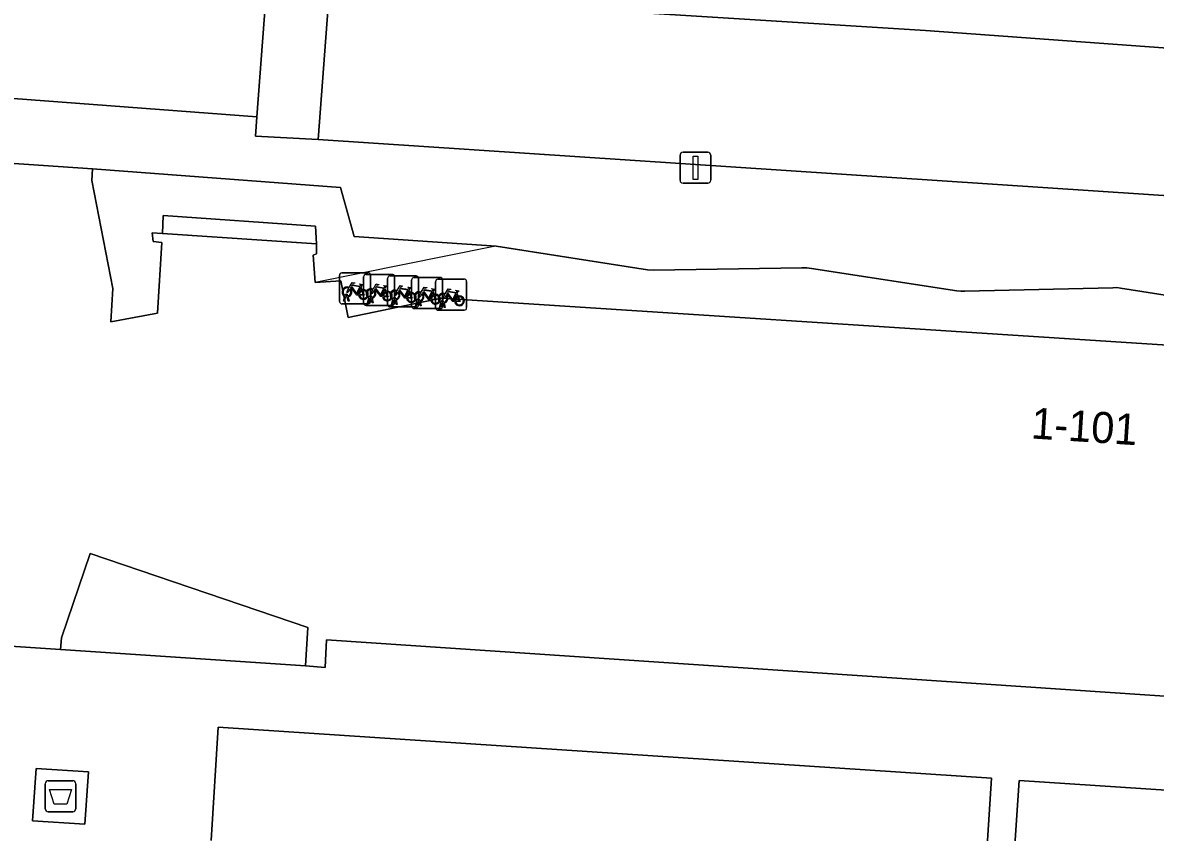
# Model space of a CAD drawing. Extents: x 161848 to 162726, y 385382 to 386521.
# Drawn here: x 161942.63 to 161979.1, y 385714.68 to 385740.75 of the extents above; entities that cross this region are included whole.
import ezdxf

# ---------------------------------------------------------------- set-up
doc = ezdxf.new("R2010")
doc.units = 0
for name, color, linetype in [('IMGEO_Afval_apart_plaats', 7, 'Continuous'), ('IMGEO_Berm_groen', 7, 'Continuous'), ('IMGEO_Fietsenrek', 7, 'Continuous'), ('IMGEO_Lichtmast', 7, 'Continuous'), ('IMGEO_Pand', 7, 'Continuous'), ('IMGEO_Pand_nummerreeks', 7, 'Continuous'), ('IMGEO_Pand_overbouw', 7, 'Continuous'), ('IMGEO_Parkeervlak_open', 7, 'Continuous'), ('IMGEO_Voetpad_gesloten', 7, 'Continuous'), ('IMGEO_Voetpad_op_trap', 7, 'Continuous'), ('IMGEO_Voetpad_open', 7, 'Continuous')]:
    doc.layers.add(name, color=color, linetype=linetype)

msp = doc.modelspace()

# ---------------------------------------------------------------- linework, layer by layer
at = {"layer": 'IMGEO_Afval_apart_plaats'}
for p, q in [((161943.35, 385715.439), (161943.35, 385716.239)), ((161943.35, 385716.239), (161943.35, 385715.439)), ((161943.45, 385716.339), (161944.24, 385716.339)), ((161944.24, 385716.339), (161943.45, 385716.339)), ((161944.34, 385716.239), (161944.34, 385715.439)), ((161944.34, 385715.439), (161944.34, 385716.239)), ((161944.24, 385715.339), (161943.45, 385715.339)), ((161943.45, 385715.339), (161944.24, 385715.339))]:
    msp.add_line(p, q, dxfattribs=at)
msp.add_lwpolyline([(161943.493, 385716.053), (161944.197, 385716.053), (161944.048, 385715.583), (161943.642, 385715.583), (161943.493, 385716.053)], dxfattribs=at)
for centre, start, end in [((161943.45, 385716.239), 90, 180), ((161943.45, 385716.239), 90, 180), ((161944.24, 385716.239), 0, 90), ((161944.24, 385716.239), 360, 90), ((161943.45, 385715.439), 180, 270), ((161943.45, 385715.439), 180, 270), ((161944.24, 385715.439), 270, 0), ((161944.24, 385715.439), 270, 0)]:
    msp.add_arc(centre, 0.1, start, end, dxfattribs=at)
at = {"layer": 'IMGEO_Berm_groen'}
for points in [[(161951.103, 385750.085), (161948.11, 385750.298), (161947.506, 385742.28), (161931.26, 385743.35), (161931.922, 385746.608), (161931.465, 385746.634), (161926.972, 385746.887), (161926.512, 385739.499), (161950.171, 385737.716)], [(162006.281, 385737.975), (161971.704, 385740.493), (161952.493, 385741.71), (161952.143, 385736.984), (161988.927, 385734.547), (162000, 385733.824), (162005.625, 385733.457), (162005.981, 385733.434)]]:
    msp.add_lwpolyline(points, close=True, dxfattribs=at)
msp.add_lwpolyline([(162010.52, 385742.756), (161990.837, 385744.335), (161971.9, 385746.225), (161952.944, 385747.799), (161952.493, 385741.71), (161971.704, 385740.493), (162006.281, 385737.975), (162005.981, 385733.434), (162007.276, 385733.35), (162010.327, 385733.184), (162010.817, 385740.826), (162010.828, 385740.989)], dxfattribs=at)
at = {"layer": 'IMGEO_Fietsenrek'}
for p, q in [((161952.83, 385731.771), (161952.83, 385732.612)), ((161952.83, 385732.612), (161952.83, 385731.771)), ((161952.905, 385732.696), (161953.746, 385732.696)), ((161953.746, 385732.696), (161952.905, 385732.696)), ((161953.603, 385731.72), (161953.603, 385732.561)), ((161953.603, 385732.561), (161953.603, 385731.72)), ((161953.678, 385732.645), (161954.519, 385732.645)), ((161954.519, 385732.645), (161953.678, 385732.645)), ((161953.83, 385732.621), (161953.83, 385731.78)), ((161953.83, 385731.78), (161953.83, 385732.621)), ((161954.377, 385731.669), (161954.377, 385732.51)), ((161954.377, 385732.51), (161954.377, 385731.669)), ((161954.452, 385732.594), (161955.293, 385732.594)), ((161955.293, 385732.594), (161954.452, 385732.594)), ((161954.603, 385732.57), (161954.603, 385731.729)), ((161954.603, 385731.729), (161954.603, 385732.57)), ((161955.15, 385731.618), (161955.15, 385732.459)), ((161955.15, 385732.459), (161955.15, 385731.618)), ((161955.225, 385732.543), (161956.066, 385732.543)), ((161956.066, 385732.543), (161955.225, 385732.543)), ((161955.377, 385732.519), (161955.377, 385731.678)), ((161955.377, 385731.678), (161955.377, 385732.519)), ((161955.998, 385732.492), (161956.839, 385732.492)), ((161956.839, 385732.492), (161955.998, 385732.492)), ((161956.15, 385732.468), (161956.15, 385731.627)), ((161956.15, 385731.627), (161956.15, 385732.468)), ((161956.923, 385732.417), (161956.923, 385731.576)), ((161956.923, 385731.576), (161956.923, 385732.417)), ((161953.517, 385732.245), (161953.553, 385732.15)), ((161954.29, 385732.194), (161954.326, 385732.099)), ((161955.064, 385732.143), (161955.1, 385732.048)), ((161955.837, 385732.092), (161955.873, 385731.997)), ((161955.923, 385731.567), (161955.923, 385732.408)), ((161955.923, 385732.408), (161955.923, 385731.567)), ((161953.755, 385731.696), (161952.914, 385731.696)), ((161952.914, 385731.696), (161953.755, 385731.696)), ((161952.957, 385731.78), (161952.996, 385731.94)), ((161952.991, 385731.78), (161952.957, 385731.78)), ((161953.026, 385731.928), (161952.991, 385731.78)), ((161953.068, 385731.952), (161953.067, 385731.956)), ((161953.109, 385731.78), (161953.075, 385731.922)), ((161953.099, 385731.963), (161953.1, 385731.956)), ((161953.107, 385731.926), (161953.142, 385731.78)), ((161953.142, 385731.78), (161953.109, 385731.78)), ((161953.73, 385731.729), (161953.769, 385731.889)), ((161953.764, 385731.729), (161953.73, 385731.729)), ((161953.799, 385731.877), (161953.764, 385731.729)), ((161953.841, 385731.901), (161953.84, 385731.905)), ((161953.882, 385731.729), (161953.848, 385731.871)), ((161953.872, 385731.912), (161953.873, 385731.905)), ((161953.88, 385731.875), (161953.915, 385731.729)), ((161953.915, 385731.729), (161953.882, 385731.729)), ((161954.504, 385731.678), (161954.543, 385731.838)), ((161954.573, 385731.826), (161954.538, 385731.678)), ((161954.615, 385731.85), (161954.614, 385731.854)), ((161954.656, 385731.678), (161954.622, 385731.82)), ((161954.646, 385731.861), (161954.647, 385731.854)), ((161954.654, 385731.824), (161954.689, 385731.678)), ((161955.277, 385731.627), (161955.316, 385731.787)), ((161955.346, 385731.775), (161955.311, 385731.627)), ((161955.388, 385731.799), (161955.387, 385731.803)), ((161955.429, 385731.627), (161955.395, 385731.769)), ((161955.419, 385731.81), (161955.42, 385731.803)), ((161955.427, 385731.773), (161955.462, 385731.627)), ((161956.05, 385731.576), (161956.089, 385731.736)), ((161956.119, 385731.724), (161956.084, 385731.576)), ((161956.161, 385731.748), (161956.16, 385731.752)), ((161956.202, 385731.576), (161956.168, 385731.718)), ((161956.192, 385731.759), (161956.193, 385731.752)), ((161956.2, 385731.722), (161956.235, 385731.576)), ((161956.61, 385732.041), (161956.646, 385731.946)), ((161954.528, 385731.645), (161953.687, 385731.645)), ((161953.687, 385731.645), (161954.528, 385731.645)), ((161955.302, 385731.594), (161954.461, 385731.594)), ((161954.461, 385731.594), (161955.302, 385731.594)), ((161954.538, 385731.678), (161954.504, 385731.678)), ((161954.689, 385731.678), (161954.656, 385731.678)), ((161956.075, 385731.543), (161955.234, 385731.543)), ((161955.234, 385731.543), (161956.075, 385731.543)), ((161955.311, 385731.627), (161955.277, 385731.627)), ((161955.462, 385731.627), (161955.429, 385731.627)), ((161956.848, 385731.492), (161956.007, 385731.492)), ((161956.007, 385731.492), (161956.848, 385731.492)), ((161956.084, 385731.576), (161956.05, 385731.576)), ((161956.235, 385731.576), (161956.202, 385731.576))]:
    msp.add_line(p, q, dxfattribs=at)
for points in [[(161953.164, 385732.17), (161953.112, 385732.08), (161953.072, 385732.055), (161953.073, 385732.102), (161953.128, 385732.196)], [(161953.143, 385732.222), (161953.238, 385732.386), (161953.324, 385732.372), (161953.326, 385732.363), (161953.27, 385732.352), (161953.243, 385732.307), (161953.499, 385732.266)], [(161953.439, 385731.978), (161953.389, 385731.978), (161953.198, 385732.229), (161953.179, 385732.197)], [(161953.486, 385732.241), (161953.229, 385732.282), (161953.212, 385732.253), (161953.379, 385732.033), (161953.486, 385732.241)], [(161953.534, 385732.143), (161953.504, 385732.22), (161953.395, 385732.002), (161953.438, 385732.002)], [(161953.468, 385732.002), (161953.588, 385732.001), (161953.544, 385732.115)], [(161953.564, 385732.122), (161953.619, 385731.977), (161953.469, 385731.977)], [(161953.499, 385732.266), (161953.524, 385732.315), (161953.518, 385732.319), (161953.495, 385732.323), (161953.483, 385732.33), (161953.482, 385732.333), (161953.484, 385732.338), (161953.579, 385732.323), (161953.581, 385732.313), (161953.571, 385732.3), (161953.559, 385732.294), (161953.545, 385732.3), (161953.517, 385732.245)], [(161953.937, 385732.119), (161953.885, 385732.029), (161953.845, 385732.004), (161953.846, 385732.051), (161953.901, 385732.145)], [(161953.916, 385732.171), (161954.011, 385732.335), (161954.097, 385732.321), (161954.099, 385732.312), (161954.043, 385732.301), (161954.016, 385732.256), (161954.272, 385732.215)], [(161954.212, 385731.927), (161954.162, 385731.927), (161953.971, 385732.178), (161953.952, 385732.146)], [(161954.259, 385732.19), (161954.002, 385732.231), (161953.985, 385732.202), (161954.152, 385731.982), (161954.259, 385732.19)], [(161954.307, 385732.092), (161954.277, 385732.169), (161954.168, 385731.951), (161954.211, 385731.951)], [(161954.241, 385731.951), (161954.361, 385731.95), (161954.317, 385732.064)], [(161954.337, 385732.071), (161954.392, 385731.926), (161954.242, 385731.926)], [(161954.272, 385732.215), (161954.297, 385732.264), (161954.291, 385732.268), (161954.268, 385732.272), (161954.256, 385732.279), (161954.255, 385732.282), (161954.257, 385732.287), (161954.352, 385732.272), (161954.354, 385732.262), (161954.344, 385732.249), (161954.332, 385732.243), (161954.318, 385732.249), (161954.29, 385732.194)], [(161954.711, 385732.068), (161954.659, 385731.978), (161954.619, 385731.953), (161954.62, 385732), (161954.675, 385732.094)], [(161954.69, 385732.12), (161954.785, 385732.284), (161954.871, 385732.27), (161954.873, 385732.261), (161954.817, 385732.25), (161954.79, 385732.205), (161955.046, 385732.164)], [(161954.986, 385731.876), (161954.936, 385731.876), (161954.745, 385732.127), (161954.726, 385732.095)], [(161955.033, 385732.139), (161954.776, 385732.18), (161954.759, 385732.151), (161954.926, 385731.931), (161955.033, 385732.139)], [(161955.081, 385732.041), (161955.051, 385732.118), (161954.942, 385731.9), (161954.985, 385731.9)], [(161955.046, 385732.164), (161955.071, 385732.213), (161955.065, 385732.217), (161955.042, 385732.221), (161955.03, 385732.228), (161955.029, 385732.231), (161955.031, 385732.236), (161955.126, 385732.221), (161955.128, 385732.211), (161955.118, 385732.198), (161955.106, 385732.192), (161955.092, 385732.198), (161955.064, 385732.143)], [(161955.463, 385732.069), (161955.558, 385732.233), (161955.644, 385732.219), (161955.646, 385732.21), (161955.59, 385732.199), (161955.563, 385732.154), (161955.819, 385732.113)], [(161955.759, 385731.825), (161955.709, 385731.825), (161955.518, 385732.076), (161955.499, 385732.044)], [(161955.806, 385732.088), (161955.549, 385732.129), (161955.532, 385732.1), (161955.699, 385731.88), (161955.806, 385732.088)], [(161955.854, 385731.99), (161955.824, 385732.067), (161955.715, 385731.849), (161955.758, 385731.849)], [(161955.819, 385732.113), (161955.844, 385732.162), (161955.838, 385732.166), (161955.815, 385732.17), (161955.803, 385732.177), (161955.802, 385732.18), (161955.804, 385732.185), (161955.899, 385732.17), (161955.901, 385732.16), (161955.891, 385732.147), (161955.879, 385732.141), (161955.865, 385732.147), (161955.837, 385732.092)], [(161956.236, 385732.018), (161956.331, 385732.182), (161956.417, 385732.168), (161956.419, 385732.159), (161956.363, 385732.148), (161956.336, 385732.103), (161956.592, 385732.062)], [(161956.579, 385732.037), (161956.322, 385732.078), (161956.305, 385732.049), (161956.472, 385731.829), (161956.579, 385732.037)], [(161956.592, 385732.062), (161956.617, 385732.111), (161956.611, 385732.115), (161956.588, 385732.119), (161956.576, 385732.126), (161956.575, 385732.129), (161956.577, 385732.134), (161956.672, 385732.119), (161956.674, 385732.109), (161956.664, 385732.096), (161956.652, 385732.09), (161956.638, 385732.096), (161956.61, 385732.041)], [(161955.015, 385731.9), (161955.135, 385731.899), (161955.091, 385732.013)], [(161955.111, 385732.02), (161955.166, 385731.875), (161955.016, 385731.875)], [(161955.484, 385732.017), (161955.432, 385731.927), (161955.392, 385731.902), (161955.393, 385731.949), (161955.448, 385732.043)], [(161955.788, 385731.849), (161955.908, 385731.848), (161955.864, 385731.962)], [(161955.884, 385731.969), (161955.939, 385731.824), (161955.789, 385731.824)], [(161956.257, 385731.966), (161956.205, 385731.876), (161956.165, 385731.851), (161956.166, 385731.898), (161956.221, 385731.992)], [(161956.532, 385731.774), (161956.482, 385731.774), (161956.291, 385732.025), (161956.272, 385731.993)], [(161956.627, 385731.939), (161956.597, 385732.016), (161956.488, 385731.798), (161956.531, 385731.798)], [(161956.561, 385731.798), (161956.681, 385731.797), (161956.637, 385731.911)], [(161956.657, 385731.918), (161956.712, 385731.773), (161956.562, 385731.773)]]:
    msp.add_lwpolyline(points, dxfattribs=at)
for centre, radius, start, end in [((161952.908, 385732.618), 0.0779, 92.4484, 184.2845), ((161952.908, 385732.618), 0.0779, 92.4484, 184.2845), ((161953.681, 385732.567), 0.0779, 92.4484, 184.2845), ((161953.681, 385732.567), 0.0779, 92.4484, 184.2845), ((161953.752, 385732.618), 0.0779, 2.4484, 94.2845), ((161953.752, 385732.618), 0.0779, 2.4484, 94.2845), ((161954.455, 385732.516), 0.0779, 92.4484, 184.2845), ((161954.455, 385732.516), 0.0779, 92.4484, 184.2845), ((161954.525, 385732.567), 0.0779, 2.4484, 94.2845), ((161954.525, 385732.567), 0.0779, 2.4484, 94.2845), ((161955.228, 385732.465), 0.0779, 92.4484, 184.2845), ((161955.228, 385732.465), 0.0779, 92.4484, 184.2845), ((161955.299, 385732.516), 0.0779, 2.4484, 94.2845), ((161955.299, 385732.516), 0.0779, 2.4484, 94.2845), ((161956.001, 385732.414), 0.0779, 92.4484, 184.2845), ((161956.001, 385732.414), 0.0779, 92.4484, 184.2845), ((161956.072, 385732.465), 0.0779, 2.4484, 94.2845), ((161956.072, 385732.465), 0.0779, 2.4484, 94.2845), ((161956.845, 385732.414), 0.0779, 2.4484, 94.2845), ((161956.845, 385732.414), 0.0779, 2.4484, 94.2845), ((161953.07, 385732.081), 0.159, 62.6766, 242.1369), ((161953.07, 385732.081), 0.129, 63.3192, 238.903), ((161953.07, 385732.081), 0.129, 283.6043, 43.4302), ((161953.07, 385732.081), 0.159, 283.5766, 46.6042), ((161953.597, 385731.997), 0.159, 113.3408, 178.3217), ((161953.597, 385731.997), 0.159, 187.0065, 105.7708), ((161953.597, 385731.997), 0.129, 113.923, 177.9556), ((161953.597, 385731.997), 0.129, 188.6715, 104.5883), ((161953.843, 385732.03), 0.159, 62.6766, 242.1369), ((161953.843, 385732.03), 0.129, 63.3192, 238.903), ((161953.843, 385732.03), 0.129, 283.6043, 43.4302), ((161953.843, 385732.03), 0.159, 283.5766, 46.6042), ((161954.37, 385731.946), 0.159, 113.3408, 178.3217), ((161954.37, 385731.946), 0.159, 187.0065, 105.7708), ((161954.37, 385731.946), 0.129, 113.923, 177.9556), ((161954.37, 385731.946), 0.129, 188.6715, 104.5883), ((161954.617, 385731.979), 0.159, 62.6766, 242.1369), ((161954.617, 385731.979), 0.129, 63.3192, 238.903), ((161954.617, 385731.979), 0.129, 283.6043, 43.4302), ((161954.617, 385731.979), 0.159, 283.5766, 46.6042), ((161955.144, 385731.895), 0.159, 187.0065, 105.7708), ((161955.39, 385731.928), 0.159, 62.6766, 242.1369), ((161955.39, 385731.928), 0.129, 63.3192, 238.903), ((161952.908, 385731.774), 0.0779, 182.4484, 274.2845), ((161952.908, 385731.774), 0.0779, 182.4484, 274.2845), ((161953.05, 385731.952), 0.0499, 12.8025, 158.6934), ((161953.07, 385732.081), 0.159, 253.9967, 271.7867), ((161953.05, 385731.952), 0.0174, 12.8025, 163.4502), ((161953.07, 385732.081), 0.129, 253.415, 269.0204), ((161953.681, 385731.723), 0.0779, 182.4484, 274.2845), ((161953.681, 385731.723), 0.0779, 182.4484, 274.2845), ((161953.752, 385731.774), 0.0779, 272.4484, 4.2845), ((161953.752, 385731.774), 0.0779, 272.4484, 4.2845), ((161953.823, 385731.901), 0.0499, 12.8025, 158.6934), ((161953.843, 385732.03), 0.159, 253.9967, 271.7867), ((161953.823, 385731.901), 0.0174, 12.8025, 163.4502), ((161953.843, 385732.03), 0.129, 253.415, 269.0204), ((161954.525, 385731.723), 0.0779, 272.4484, 4.2845), ((161954.525, 385731.723), 0.0779, 272.4484, 4.2845), ((161954.597, 385731.85), 0.0499, 12.8025, 158.6934), ((161954.617, 385731.979), 0.159, 253.9967, 271.7867), ((161954.597, 385731.85), 0.0174, 12.8025, 163.4502), ((161954.617, 385731.979), 0.129, 253.415, 269.0204), ((161955.144, 385731.895), 0.159, 113.3408, 178.3217), ((161955.144, 385731.895), 0.129, 113.923, 177.9556), ((161955.144, 385731.895), 0.129, 188.6715, 104.5883), ((161955.37, 385731.799), 0.0499, 12.8025, 158.6934), ((161955.39, 385731.928), 0.159, 253.9967, 271.7867), ((161955.37, 385731.799), 0.0174, 12.8025, 163.4502), ((161955.39, 385731.928), 0.129, 253.415, 269.0204), ((161955.39, 385731.928), 0.129, 283.6043, 43.4302), ((161955.39, 385731.928), 0.159, 283.5766, 46.6042), ((161955.917, 385731.844), 0.159, 113.3408, 178.3217), ((161955.917, 385731.844), 0.159, 187.0065, 105.7708), ((161955.917, 385731.844), 0.129, 113.923, 177.9556), ((161955.917, 385731.844), 0.129, 188.6715, 104.5883), ((161956.163, 385731.877), 0.159, 62.6766, 242.1369), ((161956.163, 385731.877), 0.129, 63.3192, 238.903), ((161956.143, 385731.748), 0.0499, 12.8025, 158.6934), ((161956.163, 385731.877), 0.159, 253.9967, 271.7867), ((161956.143, 385731.748), 0.0174, 12.8025, 163.4502), ((161956.163, 385731.877), 0.129, 253.415, 269.0204), ((161956.163, 385731.877), 0.129, 283.6043, 43.4302), ((161956.163, 385731.877), 0.159, 283.5766, 46.6042), ((161956.69, 385731.793), 0.159, 113.3408, 178.3217), ((161956.69, 385731.793), 0.159, 187.0065, 105.7708), ((161956.69, 385731.793), 0.129, 113.923, 177.9556), ((161956.69, 385731.793), 0.129, 188.6715, 104.5883), ((161954.455, 385731.672), 0.0779, 182.4484, 274.2845), ((161954.455, 385731.672), 0.0779, 182.4484, 274.2845), ((161955.228, 385731.621), 0.0779, 182.4484, 274.2845), ((161955.228, 385731.621), 0.0779, 182.4484, 274.2845), ((161955.299, 385731.672), 0.0779, 272.4484, 4.2845), ((161955.299, 385731.672), 0.0779, 272.4484, 4.2845), ((161956.001, 385731.57), 0.0779, 182.4484, 274.2845), ((161956.001, 385731.57), 0.0779, 182.4484, 274.2845), ((161956.072, 385731.621), 0.0779, 272.4484, 4.2845), ((161956.072, 385731.621), 0.0779, 272.4484, 4.2845), ((161956.845, 385731.57), 0.0779, 272.4484, 4.2845), ((161956.845, 385731.57), 0.0779, 272.4484, 4.2845)]:
    msp.add_arc(centre, radius, start, end, dxfattribs=at)
at = {"layer": 'IMGEO_Lichtmast'}
for p, q in [((161963.795, 385735.679), (161963.795, 385736.479)), ((161963.795, 385736.479), (161963.795, 385735.679)), ((161963.895, 385736.579), (161964.685, 385736.579)), ((161964.685, 385736.579), (161963.895, 385736.579)), ((161964.785, 385736.479), (161964.785, 385735.679)), ((161964.785, 385735.679), (161964.785, 385736.479)), ((161964.685, 385735.579), (161963.895, 385735.579)), ((161963.895, 385735.579), (161964.685, 385735.579))]:
    msp.add_line(p, q, dxfattribs=at)
msp.add_lwpolyline([(161964.215, 385736.454), (161964.365, 385736.454), (161964.365, 385735.704), (161964.215, 385735.704), (161964.215, 385736.454)], dxfattribs=at)
for centre, start, end in [((161963.895, 385736.479), 90, 180), ((161963.895, 385736.479), 90, 180), ((161964.685, 385736.479), 0, 90), ((161964.685, 385736.479), 360, 90), ((161963.895, 385735.679), 180, 270), ((161963.895, 385735.679), 180, 270), ((161964.685, 385735.679), 270, 0), ((161964.685, 385735.679), 270, 0)]:
    msp.add_arc(centre, 0.1, start, end, dxfattribs=at)
at = {"layer": 'IMGEO_Pand'}
for points in [[(161999.23, 385729.084), (161956.106, 385731.88), (161953.103, 385731.261), (161952.869, 385732.433), (161952.045, 385732.388), (161951.976, 385733.268), (161952.086, 385733.305), (161952.089, 385733.627), (161947.132, 385733.962), (161946.796, 385733.985), (161946.831, 385733.701), (161947.104, 385733.675), (161946.966, 385731.392), (161945.463, 385731.111), (161945.533, 385732.186), (161944.853, 385735.667), (161944.879, 385736.04), (161934.604, 385736.736)], [(161933.55, 385721.254), (161943.842, 385720.56), (161943.876, 385720.943), (161944.798, 385723.658), (161951.81, 385721.276), (161951.733, 385720.035), (161952.368, 385719.986), (161952.414, 385720.877), (162000, 385717.677)]]:
    msp.add_lwpolyline(points, dxfattribs=at)
at = {"layer": 'IMGEO_Pand_overbouw'}
msp.add_lwpolyline([(161982.713, 385731.457), (161977.977, 385732.199), (161977.856, 385732.218), (161977.735, 385732.215), (161972.965, 385732.102), (161972.832, 385732.099), (161972.711, 385732.117), (161968.03, 385732.834), (161967.877, 385732.857), (161967.722, 385732.855), (161962.955, 385732.781), (161962.745, 385732.796), (161958.016, 385733.533), (161957.877, 385733.554), (161957.742, 385733.527), (161952.045, 385732.388), (161952.869, 385732.433), (161953.103, 385731.261), (161956.106, 385731.88), (161999.23, 385729.084)], dxfattribs=at)
at = {"layer": 'IMGEO_Parkeervlak_open'}
msp.add_lwpolyline([(162002.637, 385710.748), (162002.853, 385714.41), (162002.123, 385714.419), (162000, 385714.682), (161974.711, 385716.344), (161974.461, 385712.518), (161973.573, 385712.578), (161973.823, 385716.419), (161948.917, 385718.068), (161948.696, 385714.412)], dxfattribs=at)
at = {"layer": 'IMGEO_Voetpad_gesloten'}
msp.add_lwpolyline([(161944.741, 385716.625), (161943.058, 385716.736), (161942.948, 385715.053), (161944.631, 385714.943)], close=True, dxfattribs=at)
at = {"layer": 'IMGEO_Voetpad_op_trap'}
msp.add_lwpolyline([(161952.944, 385747.799), (161953.102, 385749.939), (161952.267, 385750), (161951.103, 385750.085), (161950.171, 385737.716), (161950.124, 385737.097), (161952.143, 385736.984), (161952.493, 385741.71)], close=True, dxfattribs=at)
at = {"layer": 'IMGEO_Voetpad_open'}
for points in [[(161988.927, 385734.547), (161952.143, 385736.984), (161950.124, 385737.097), (161950.171, 385737.716), (161926.512, 385739.499)], [(161934.604, 385736.736), (161944.879, 385736.04), (161952.857, 385735.442), (161953.3, 385733.86), (161957.877, 385733.554), (161962.745, 385732.796), (161962.955, 385732.781), (161967.722, 385732.855), (161967.877, 385732.857), (161968.03, 385732.834), (161972.711, 385732.117), (161972.832, 385732.099), (161972.965, 385732.102), (161977.735, 385732.215), (161977.856, 385732.218), (161977.977, 385732.199), (161982.713, 385731.457)], [(161982.713, 385731.457), (161977.977, 385732.199), (161977.856, 385732.218), (161977.735, 385732.215), (161972.965, 385732.102), (161972.832, 385732.099), (161972.711, 385732.117), (161968.03, 385732.834), (161967.877, 385732.857), (161967.722, 385732.855), (161962.955, 385732.781), (161962.745, 385732.796), (161957.877, 385733.554), (161953.3, 385733.86), (161952.857, 385735.442), (161944.879, 385736.04), (161944.853, 385735.667), (161945.533, 385732.186), (161945.463, 385731.111), (161946.966, 385731.392), (161947.104, 385733.675), (161946.831, 385733.701), (161946.796, 385733.985), (161947.132, 385733.962), (161947.152, 385734.539), (161952.058, 385734.199), (161952.089, 385733.627), (161952.086, 385733.305), (161951.976, 385733.268), (161952.045, 385732.388), (161952.869, 385732.433), (161953.103, 385731.261), (161956.106, 385731.88), (161999.23, 385729.084)], [(161948.696, 385714.412), (161948.917, 385718.068), (161973.823, 385716.419), (161973.573, 385712.578), (161974.461, 385712.518), (161974.711, 385716.344), (162000, 385714.682), (162002.123, 385714.419), (162002.853, 385714.41), (162004.404, 385714.393), (162004.634, 385716.496), (162003.988, 385716.55), (162004.055, 385717.404), (162000, 385717.677), (161952.414, 385720.877), (161952.368, 385719.986), (161951.733, 385720.035), (161943.842, 385720.56), (161933.55, 385721.254), (161933.437, 385721.262), (161933.361, 385721.455), (161931.759, 385723.691), (161930.762, 385726.378), (161930.57, 385729.261)]]:
    msp.add_lwpolyline(points, dxfattribs=at)
for points in [[(161952.089, 385733.627), (161952.058, 385734.199), (161947.152, 385734.539), (161947.132, 385733.962)], [(161951.733, 385720.035), (161951.81, 385721.276), (161944.798, 385723.658), (161943.876, 385720.943), (161943.842, 385720.56)], [(161944.741, 385716.625), (161944.631, 385714.943), (161942.948, 385715.053), (161943.058, 385716.736)]]:
    msp.add_lwpolyline(points, close=True, dxfattribs=at)

# ---------------------------------------------------------------- texts
at = {"layer": 'IMGEO_Pand_nummerreeks'}
msp.add_text('1-101', height=1, rotation=356.293, dxfattribs=at).set_placement((161975.08, 385727.363))

doc.saveas('drawing.dxf')
